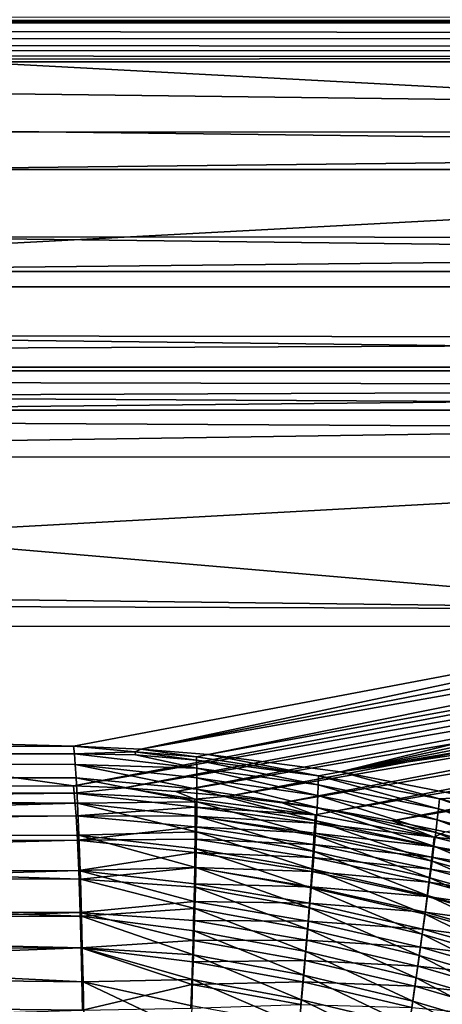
# Model space of a CAD drawing. Header units: metres. Extents: x -901 to 901, y -486 to 401.
# Tile 319 of 366: x 432 to 464, y 266 to 340. Entities that reach past the tile are written whole.
import ezdxf

# ---------------------------------------------------------------- set-up
doc = ezdxf.new("R2010")
doc.units = ezdxf.units.M

msp = doc.modelspace()

# ---------------------------------------------------------------- linework, layer by layer
at = {"layer": 'top0'}
for points in [[(0.734328, 339.827301, -29.544678), (699.821045, 339.827301, -29.544678), (0.734328, 389.60788, -0.803848)], [(699.821045, 339.827301, -29.544678), (700.734314, 389.60788, -0.803848), (0.734328, 389.60788, -0.803848)], [(699.821045, 340.363281, -33.032032), (699.821045, 339.873474, -34.248688), (0.734328, 340.140503, -33.411907)], [(0.734328, 340.140503, -33.411907), (699.821045, 339.873474, -34.248688), (0.734328, 339.873474, -34.248688)], [(0.734328, 331.784698, -85.378685), (0.734328, 339.873474, -34.248688), (665.571472, 331.578125, -86.723228)], [(0.734328, 339.873474, -34.248688), (699.821045, 339.873474, -34.248688), (665.571472, 331.578125, -86.723228)], [(699.821045, 338.761719, -30.328711), (0.734328, 339.827301, -29.544678), (0.734328, 338.448273, -30.640034)], [(699.821045, 338.761719, -30.328711), (699.821045, 339.827301, -29.544678), (0.734328, 339.827301, -29.544678)], [(699.821045, 337.89444, -31.327679), (699.821045, 338.761719, -30.328711), (0.734328, 338.448273, -30.640034)], [(699.821045, 337.89444, -31.327679), (0.734328, 338.448273, -30.640034), (0.734328, 337.447784, -32.089329)], [(699.821045, 337.267792, -32.492775), (699.821045, 337.89444, -31.327679), (0.734328, 337.447784, -32.089329)], [(699.821045, 337.267792, -32.492775), (0.734328, 337.447784, -32.089329), (0.734328, 336.912384, -33.767075)], [(699.821045, 336.912384, -33.767075), (699.821045, 337.267792, -32.492775), (0.734328, 336.912384, -33.767075)], [(699.821045, 336.912384, -33.767075), (0.734328, 336.912384, -33.767075), (666.453735, 328.820679, -84.915321)], [(0.734328, 336.912384, -33.767075), (0.734328, 328.82077, -84.914734), (666.453735, 328.820679, -84.915321)], [(0.734328, 331.784698, -85.378685), (665.571472, 331.578125, -86.723228), (0.734328, 324.139069, -136.580261)], [(665.571472, 331.578125, -86.723228), (630.554199, 323.576904, -140.468933), (0.734328, 324.139069, -136.580261)], [(666.453735, 328.820679, -84.915321), (0.734328, 328.82077, -84.914734), (633.091248, 321.170898, -136.144333)], [(0.734328, 328.82077, -84.914734), (0.734328, 321.171021, -136.143509), (633.091248, 321.170898, -136.144333)], [(0.734328, 324.139069, -136.580261), (630.554199, 323.576904, -140.468933), (0.734328, 316.937622, -187.84668)], [(630.554199, 323.576904, -140.468933), (595.541077, 316.06485, -194.287888), (0.734328, 316.937622, -187.84668)], [(633.091248, 321.170898, -136.144333), (0.734328, 321.171021, -136.143509), (599.733826, 313.965912, -187.435684)], [(0.734328, 321.171021, -136.143509), (0.734328, 313.966003, -187.435089), (599.733826, 313.965912, -187.435684)], [(0.734328, 316.937622, -187.84668), (595.541077, 316.06485, -194.287888), (0.734328, 313.707611, -211.955231)], [(595.541077, 316.06485, -194.287888), (584.056824, 313.707733, -211.954468), (0.734328, 313.707611, -211.955231)], [(599.733826, 313.965912, -187.435684), (0.734328, 313.966003, -187.435089), (584.056824, 310.73349, -211.562149)], [(0.734328, 313.966003, -187.435089), (0.734328, 310.733368, -211.562912), (584.056824, 310.73349, -211.562149)], [(0.734328, 313.707611, -211.955231), (584.056824, 313.707733, -211.954468), (578.034119, 312.492645, -221.222198)], [(578.034119, 312.492645, -221.222198), (0.734328, 310.181213, -239.17215), (0.734328, 313.707611, -211.955231)], [(350.282684, 310.181213, -239.17215), (0.734328, 310.181213, -239.17215), (578.034119, 312.492645, -221.222198)], [(560.528931, 309.042908, -248.173615), (350.282684, 310.181213, -239.17215), (578.034119, 312.492645, -221.222198)], [(584.056824, 310.73349, -211.562149), (0.734328, 310.733368, -211.562912), (350.282684, 307.274475, -238.791977)], [(566.378906, 307.201416, -238.782684), (584.056824, 310.73349, -211.562149), (350.282684, 307.274475, -238.791977)], [(350.282684, 297.506622, -341.928955), (350.282684, 310.181213, -239.17215), (560.528931, 309.042908, -248.173615)], [(490.487152, 295.774933, -356.032349), (350.282684, 297.506622, -341.928955), (560.528931, 309.042908, -248.173615)], [(350.282684, 294.523712, -341.562531), (499.646088, 294.489014, -341.558258), (350.282684, 307.274475, -238.791977)], [(350.282684, 307.274475, -238.791977), (499.646088, 294.489014, -341.558258), (566.378906, 307.201416, -238.782684)], [(0.734328, 284.889893, -444.684113), (0.734328, 297.506622, -341.928955), (436.16037, 285.503845, -439.683838)], [(436.16037, 285.503845, -439.683838), (0.734328, 297.506622, -341.928955), (490.487152, 295.774933, -356.032349)], [(0.734328, 297.506622, -341.928955), (350.282684, 297.506622, -341.928955), (490.487152, 295.774933, -356.032349)], [(436.16037, 285.503845, -439.683838), (490.487152, 295.774933, -356.032349), (441.235718, 285.274139, -440.829742)], [(490.487152, 295.774933, -356.032349), (494.937469, 295.728058, -355.978729), (441.235718, 285.274139, -440.829742)], [(441.235718, 285.274139, -440.829742), (494.937469, 295.728058, -355.978729), (499.383484, 295.574249, -355.924744)], [(499.383484, 295.574249, -355.924744), (446.278656, 284.873779, -441.943024), (441.235718, 285.274139, -440.829742)], [(503.822571, 295.313507, -355.870361), (446.278656, 284.873779, -441.943024), (499.383484, 295.574249, -355.924744)], [(446.278656, 284.873779, -441.943024), (503.822571, 295.313507, -355.870361), (456.245483, 283.58139, -444.066681)], [(503.822571, 295.313507, -355.870361), (508.252045, 294.945862, -355.815704), (456.245483, 283.58139, -444.066681)], [(350.97168, 282.3349, -440.876343), (436.16037, 282.526184, -439.318207), (350.282684, 294.523712, -341.562531)], [(436.16037, 282.526184, -439.318207), (499.646088, 294.489014, -341.558258), (350.282684, 294.523712, -341.562531)], [(494.89975, 292.7724, -355.458282), (499.646088, 294.489014, -341.558258), (436.16037, 282.526184, -439.318207)], [(456.245483, 283.58139, -444.066681), (508.252045, 294.945862, -355.815704), (512.669312, 294.471436, -355.760773)], [(456.245483, 283.58139, -444.066681), (512.669312, 294.471436, -355.760773), (517.071716, 293.890411, -355.705627)], [(456.245483, 283.58139, -444.066681), (517.071716, 293.890411, -355.705627), (521.456665, 293.203033, -355.65033)], [(466.016052, 281.670502, -446.044952), (456.245483, 283.58139, -444.066681), (521.456665, 293.203033, -355.65033)], [(436.16037, 282.526184, -439.318207), (439.969177, 282.372925, -440.151886), (494.89975, 292.7724, -355.458282)], [(439.969177, 282.372925, -440.151886), (499.239929, 292.630249, -355.359833), (494.89975, 292.7724, -355.458282)], [(439.969177, 282.372925, -440.151886), (443.851227, 282.113922, -440.986816), (499.239929, 292.630249, -355.359833)], [(443.851227, 282.113922, -440.986816), (503.575958, 292.384491, -355.261749), (499.239929, 292.630249, -355.359833)], [(443.851227, 282.113922, -440.986816), (447.810059, 281.743347, -441.822235), (503.575958, 292.384491, -355.261749)], [(503.575958, 292.384491, -355.261749), (447.810059, 281.743347, -441.822235), (507.904846, 292.0354, -355.164032)], [(507.904846, 292.0354, -355.164032), (447.810059, 281.743347, -441.822235), (451.84906, 281.2547, -442.657562)], [(507.904846, 292.0354, -355.164032), (451.84906, 281.2547, -442.657562), (512.223755, 291.583099, -355.066742)], [(451.84906, 281.2547, -442.657562), (455.971893, 280.640747, -443.491974), (512.223755, 291.583099, -355.066742)], [(512.223755, 291.583099, -355.066742), (455.971893, 280.640747, -443.491974), (516.530212, 291.02771, -354.970001)], [(455.971893, 280.640747, -443.491974), (460.133179, 279.902985, -444.314972), (516.530212, 291.02771, -354.970001)], [(516.530212, 291.02771, -354.970001), (460.133179, 279.902985, -444.314972), (520.822083, 290.369324, -354.873901)], [(460.133179, 279.902985, -444.314972), (464.112976, 279.08609, -445.083496), (520.822083, 290.369324, -354.873901)], [(243.830444, 285.09613, -443.004456), (0.734328, 284.889893, -444.684113), (436.16037, 285.503845, -439.683838)], [(243.830444, 285.09613, -443.004456), (436.16037, 285.503845, -439.683838), (436.232239, 284.926239, -443.441681)], [(436.232239, 284.926239, -443.441681), (436.16037, 285.503845, -439.683838), (440.799957, 285.086487, -442.098724)], [(440.799957, 285.086487, -442.098724), (436.16037, 285.503845, -439.683838), (441.235718, 285.274139, -440.829742)], [(243.715302, 284.163269, -448.52597), (243.830444, 285.09613, -443.004456), (436.232239, 284.926239, -443.441681)], [(436.232239, 284.926239, -443.441681), (436.302429, 284.139862, -447.084656), (243.715302, 284.163269, -448.52597)], [(440.818695, 284.846558, -443.464355), (436.232239, 284.926239, -443.441681), (440.799957, 285.086487, -442.098724)], [(436.302429, 284.139862, -447.084656), (436.232239, 284.926239, -443.441681), (445.4375, 283.848755, -447.119324)], [(436.232239, 284.926239, -443.441681), (440.818695, 284.846558, -443.464355), (445.4375, 283.848755, -447.119324)], [(440.799957, 285.086487, -442.098724), (441.235718, 285.274139, -440.829742), (445.411469, 284.718231, -443.101013)], [(440.818695, 284.846558, -443.464355), (440.799957, 285.086487, -442.098724), (445.421753, 284.458099, -444.445465)], [(445.421753, 284.458099, -444.445465), (440.799957, 285.086487, -442.098724), (445.411469, 284.718231, -443.101013)], [(445.4375, 283.848755, -447.119324), (440.818695, 284.846558, -443.464355), (445.421753, 284.458099, -444.445465)], [(445.411469, 284.718231, -443.101013), (441.235718, 285.274139, -440.829742), (446.278656, 284.873779, -441.943024)], [(454.592987, 283.273041, -446.335358), (445.411469, 284.718231, -443.101013), (446.278656, 284.873779, -441.943024)], [(445.421753, 284.458099, -444.445465), (445.411469, 284.718231, -443.101013), (454.592987, 283.273041, -446.335358)], [(446.278656, 284.873779, -441.943024), (456.245483, 283.58139, -444.066681), (454.592987, 283.273041, -446.335358)], [(243.79866, 282.737122, -453.956512), (243.715302, 284.163269, -448.52597), (436.372101, 283.138306, -450.674438)], [(243.715302, 284.163269, -448.52597), (436.302429, 284.139862, -447.084656), (436.372101, 283.138306, -450.674438)], [(436.372101, 283.138306, -450.674438), (436.302429, 284.139862, -447.084656), (445.449524, 282.28009, -452.385956)], [(445.449524, 282.28009, -452.385956), (436.302429, 284.139862, -447.084656), (445.446747, 283.122101, -449.768127)], [(436.302429, 284.139862, -447.084656), (445.4375, 283.848755, -447.119324), (445.446747, 283.122101, -449.768127)], [(445.4375, 283.848755, -447.119324), (445.421753, 284.458099, -444.445465), (454.566132, 282.595795, -448.923615)], [(454.566132, 282.595795, -448.923615), (445.421753, 284.458099, -444.445465), (454.592987, 283.273041, -446.335358)], [(445.446747, 283.122101, -449.768127), (445.4375, 283.848755, -447.119324), (454.526917, 281.808319, -451.484436)], [(454.526917, 281.808319, -451.484436), (445.4375, 283.848755, -447.119324), (454.566132, 282.595795, -448.923615)], [(463.594757, 280.81427, -450.624908), (454.566132, 282.595795, -448.923615), (454.592987, 283.273041, -446.335358)], [(456.245483, 283.58139, -444.066681), (463.670349, 281.548553, -448.119812), (454.592987, 283.273041, -446.335358)], [(454.592987, 283.273041, -446.335358), (463.670349, 281.548553, -448.119812), (463.594757, 280.81427, -450.624908)], [(456.245483, 283.58139, -444.066681), (466.016052, 281.670502, -446.044952), (463.670349, 281.548553, -448.119812)], [(243.79866, 282.737122, -453.956512), (436.372101, 283.138306, -450.674438), (436.476196, 281.219116, -455.983551)], [(243.880829, 280.831604, -459.247711), (243.79866, 282.737122, -453.956512), (436.476196, 281.219116, -455.983551)], [(436.16037, 282.526184, -439.318207), (350.97168, 282.3349, -440.876343), (436.228851, 281.975739, -442.898987)], [(436.16037, 282.526184, -439.318207), (436.228851, 281.975739, -442.898987), (439.969177, 282.372925, -440.151886)], [(436.476196, 281.219116, -455.983551), (436.372101, 283.138306, -450.674438), (445.44574, 281.324493, -454.966858)], [(445.44574, 281.324493, -454.966858), (436.372101, 283.138306, -450.674438), (445.449524, 282.28009, -452.385956)], [(445.449524, 282.28009, -452.385956), (445.446747, 283.122101, -449.768127), (454.475433, 280.912506, -454.012299)], [(454.475433, 280.912506, -454.012299), (445.446747, 283.122101, -449.768127), (454.526917, 281.808319, -451.484436)], [(463.50177, 279.976593, -453.100586), (454.526917, 281.808319, -451.484436), (454.566132, 282.595795, -448.923615)], [(463.50177, 279.976593, -453.100586), (454.566132, 282.595795, -448.923615), (463.594757, 280.81427, -450.624908)], [(350.97168, 282.3349, -440.876343), (243.720795, 281.230286, -447.896118), (436.228851, 281.975739, -442.898987)], [(436.228851, 281.975739, -442.898987), (243.720795, 281.230286, -447.896118), (243.800186, 279.872375, -453.066772)], [(436.361969, 280.273895, -449.782867), (436.228851, 281.975739, -442.898987), (243.800186, 279.872375, -453.066772)], [(436.228851, 281.975739, -442.898987), (445.288177, 281.520111, -443.853363), (439.969177, 282.372925, -440.151886)], [(445.288177, 281.520111, -443.853363), (436.228851, 281.975739, -442.898987), (445.30304, 280.939667, -446.398956)], [(436.228851, 281.975739, -442.898987), (436.361969, 280.273895, -449.782867), (445.30304, 280.939667, -446.398956)], [(445.288177, 281.520111, -443.853363), (443.851227, 282.113922, -440.986816), (439.969177, 282.372925, -440.151886)], [(447.810059, 281.743347, -441.822235), (443.851227, 282.113922, -440.986816), (445.288177, 281.520111, -443.853363)], [(454.328491, 280.363098, -445.652985), (447.810059, 281.743347, -441.822235), (445.288177, 281.520111, -443.853363)], [(445.44574, 281.324493, -454.966858), (445.449524, 282.28009, -452.385956), (454.411835, 279.910217, -456.50177)], [(454.411835, 279.910217, -456.50177), (445.449524, 282.28009, -452.385956), (454.475433, 280.912506, -454.012299)], [(451.84906, 281.2547, -442.657562), (447.810059, 281.743347, -441.822235), (454.328491, 280.363098, -445.652985)], [(454.475433, 280.912506, -454.012299), (454.526917, 281.808319, -451.484436), (463.391602, 279.037476, -455.541809)], [(463.391602, 279.037476, -455.541809), (454.526917, 281.808319, -451.484436), (463.50177, 279.976593, -453.100586)], [(243.880829, 280.831604, -459.247711), (436.476196, 281.219116, -455.983551), (340.261688, 278.630859, -462.819794)], [(436.476196, 281.219116, -455.983551), (436.577698, 278.829712, -461.098785), (340.261688, 278.630859, -462.819794)], [(445.435455, 280.257233, -457.504822), (436.476196, 281.219116, -455.983551), (445.44574, 281.324493, -454.966858)], [(436.577698, 278.829712, -461.098785), (436.476196, 281.219116, -455.983551), (445.41864, 279.080139, -459.993927)], [(436.476196, 281.219116, -455.983551), (445.435455, 280.257233, -457.504822), (445.41864, 279.080139, -459.993927)], [(454.328491, 280.363098, -445.652985), (445.288177, 281.520111, -443.853363), (445.30304, 280.939667, -446.398956)], [(445.435455, 280.257233, -457.504822), (445.44574, 281.324493, -454.966858), (454.336212, 278.803345, -458.947357)], [(454.336212, 278.803345, -458.947357), (445.44574, 281.324493, -454.966858), (454.411835, 279.910217, -456.50177)], [(455.971893, 280.640747, -443.491974), (451.84906, 281.2547, -442.657562), (454.328491, 280.363098, -445.652985)], [(463.670349, 281.548553, -448.119812), (472.492859, 278.52594, -452.216187), (463.594757, 280.81427, -450.624908)], [(466.016052, 281.670502, -446.044952), (472.621979, 279.306519, -449.791107), (463.670349, 281.548553, -448.119812)], [(463.670349, 281.548553, -448.119812), (472.621979, 279.306519, -449.791107), (472.492859, 278.52594, -452.216187)], [(436.361969, 280.273895, -449.782867), (243.800186, 279.872375, -453.066772), (243.878418, 278.058044, -458.104736)], [(436.46106, 278.446533, -454.837891), (436.361969, 280.273895, -449.782867), (243.878418, 278.058044, -458.104736)], [(445.30304, 280.939667, -446.398956), (436.361969, 280.273895, -449.782867), (445.311676, 280.247589, -448.920715)], [(445.311676, 280.247589, -448.920715), (436.361969, 280.273895, -449.782867), (445.314117, 279.445679, -451.412964)], [(436.361969, 280.273895, -449.782867), (436.46106, 278.446533, -454.837891), (445.314117, 279.445679, -451.412964)], [(454.328491, 280.363098, -445.652985), (445.30304, 280.939667, -446.398956), (454.302612, 279.717865, -448.116852)], [(454.302612, 279.717865, -448.116852), (445.30304, 280.939667, -446.398956), (445.311676, 280.247589, -448.920715)], [(463.276154, 278.674255, -447.351044), (454.328491, 280.363098, -445.652985), (454.302612, 279.717865, -448.116852)], [(455.971893, 280.640747, -443.491974), (454.328491, 280.363098, -445.652985), (463.276154, 278.674255, -447.351044)], [(463.264465, 277.998749, -457.943542), (454.411835, 279.910217, -456.50177), (454.475433, 280.912506, -454.012299)], [(454.475433, 280.912506, -454.012299), (463.391602, 279.037476, -455.541809), (463.264465, 277.998749, -457.943542)], [(460.133179, 279.902985, -444.314972), (455.971893, 280.640747, -443.491974), (463.276154, 278.674255, -447.351044)], [(472.342041, 277.648621, -454.610291), (463.50177, 279.976593, -453.100586), (463.594757, 280.81427, -450.624908)], [(463.594757, 280.81427, -450.624908), (472.492859, 278.52594, -452.216187), (472.342041, 277.648621, -454.610291)], [(454.264923, 278.967712, -450.554535), (445.311676, 280.247589, -448.920715), (445.314117, 279.445679, -451.412964)], [(454.264923, 278.967712, -450.554535), (454.302612, 279.717865, -448.116852), (445.311676, 280.247589, -448.920715)], [(445.41864, 279.080139, -459.993927), (445.435455, 280.257233, -457.504822), (454.248627, 277.593811, -461.343567)], [(454.248627, 277.593811, -461.343567), (445.435455, 280.257233, -457.504822), (454.336212, 278.803345, -458.947357)], [(454.302612, 279.717865, -448.116852), (454.264923, 278.967712, -450.554535), (463.203735, 277.97464, -449.735535)], [(463.203735, 277.97464, -449.735535), (463.276154, 278.674255, -447.351044), (454.302612, 279.717865, -448.116852)], [(454.336212, 278.803345, -458.947357), (454.411835, 279.910217, -456.50177), (463.120575, 276.862305, -460.30072)], [(463.120575, 276.862305, -460.30072), (454.411835, 279.910217, -456.50177), (463.264465, 277.998749, -457.943542)], [(463.276154, 278.674255, -447.351044), (464.112976, 279.08609, -445.083496), (460.133179, 279.902985, -444.314972)], [(472.169861, 276.676453, -456.968781), (463.391602, 279.037476, -455.541809), (463.50177, 279.976593, -453.100586)], [(472.169861, 276.676453, -456.968781), (463.50177, 279.976593, -453.100586), (472.342041, 277.648621, -454.610291)], [(340.261688, 278.630859, -462.819794), (436.577698, 278.829712, -461.098785), (436.690247, 275.525116, -466.688812)], [(445.314117, 279.445679, -451.412964), (436.46106, 278.446533, -454.837891), (445.310333, 278.535645, -453.869995)], [(436.577698, 278.829712, -461.098785), (445.41864, 279.080139, -459.993927), (445.395264, 277.795074, -462.428162)], [(436.690247, 275.525116, -466.688812), (436.577698, 278.829712, -461.098785), (445.365356, 276.404144, -464.801971)], [(445.365356, 276.404144, -464.801971), (436.577698, 278.829712, -461.098785), (445.395264, 277.795074, -462.428162)], [(445.314117, 279.445679, -451.412964), (445.310333, 278.535645, -453.869995), (454.215576, 278.114471, -452.960876)], [(454.215576, 278.114471, -452.960876), (454.264923, 278.967712, -450.554535), (445.314117, 279.445679, -451.412964)], [(445.395264, 277.795074, -462.428162), (445.41864, 279.080139, -459.993927), (454.149261, 276.283508, -463.684967)], [(454.149261, 276.283508, -463.684967), (445.41864, 279.080139, -459.993927), (454.248627, 277.593811, -461.343567)], [(463.114685, 277.176666, -452.091949), (454.264923, 278.967712, -450.554535), (454.215576, 278.114471, -452.960876)], [(462.960175, 275.630096, -462.608337), (454.248627, 277.593811, -461.343567), (454.336212, 278.803345, -458.947357)], [(454.264923, 278.967712, -450.554535), (463.114685, 277.176666, -452.091949), (463.203735, 277.97464, -449.735535)], [(463.120575, 276.862305, -460.30072), (462.960175, 275.630096, -462.608337), (454.336212, 278.803345, -458.947357)], [(463.391602, 279.037476, -455.541809), (471.976654, 275.611237, -459.287018), (463.264465, 277.998749, -457.943542)], [(468.145172, 278.146912, -445.843018), (464.112976, 279.08609, -445.083496), (463.276154, 278.674255, -447.351044)], [(471.976654, 275.611237, -459.287018), (463.391602, 279.037476, -455.541809), (472.169861, 276.676453, -456.968781)], [(436.46106, 278.446533, -454.837891), (243.878418, 278.058044, -458.104736), (340.249023, 275.971863, -461.430695)], [(436.557739, 276.171478, -459.708313), (436.46106, 278.446533, -454.837891), (340.249023, 275.971863, -461.430695)], [(340.352875, 275.800964, -467.68927), (340.261688, 278.630859, -462.819794), (436.690247, 275.525116, -466.688812)], [(436.46106, 278.446533, -454.837891), (445.300323, 277.519318, -456.286194), (445.310333, 278.535645, -453.869995)], [(436.46106, 278.446533, -454.837891), (436.557739, 276.171478, -459.708313), (445.300323, 277.519318, -456.286194)], [(445.310333, 278.535645, -453.869995), (445.300323, 277.519318, -456.286194), (454.154602, 277.159882, -455.330627)], [(445.310333, 278.535645, -453.869995), (454.154602, 277.159882, -455.330627), (454.215576, 278.114471, -452.960876)], [(454.215576, 278.114471, -452.960876), (454.154602, 277.159882, -455.330627), (463.009216, 276.282104, -454.415588)], [(463.009216, 276.282104, -454.415588), (463.114685, 277.176666, -452.091949), (454.215576, 278.114471, -452.960876)], [(472.100098, 276.47522, -448.940277), (463.276154, 278.674255, -447.351044), (463.203735, 277.97464, -449.735535)], [(472.100098, 276.47522, -448.940277), (468.145172, 278.146912, -445.843018), (463.276154, 278.674255, -447.351044)], [(436.557739, 276.171478, -459.708313), (445.284058, 276.398407, -458.655853), (445.300323, 277.519318, -456.286194)], [(445.300323, 277.519318, -456.286194), (445.284058, 276.398407, -458.655853), (454.082153, 276.105774, -457.6586)], [(445.300323, 277.519318, -456.286194), (454.082153, 276.105774, -457.6586), (454.154602, 277.159882, -455.330627)], [(445.365356, 276.404144, -464.801971), (445.395264, 277.795074, -462.428162), (454.038177, 274.874512, -465.966339)], [(454.038177, 274.874512, -465.966339), (445.395264, 277.795074, -462.428162), (454.149261, 276.283508, -463.684967)], [(454.149261, 276.283508, -463.684967), (454.248627, 277.593811, -461.343567), (462.783447, 274.303986, -464.861359)], [(462.783447, 274.303986, -464.861359), (454.248627, 277.593811, -461.343567), (462.960175, 275.630096, -462.608337)], [(463.203735, 277.97464, -449.735535), (463.114685, 277.176666, -452.091949), (471.976501, 275.731537, -451.248383)], [(471.762726, 274.454926, -461.560333), (463.120575, 276.862305, -460.30072), (463.264465, 277.998749, -457.943542)], [(471.976501, 275.731537, -451.248383), (472.100098, 276.47522, -448.940277), (463.203735, 277.97464, -449.735535)], [(463.264465, 277.998749, -457.943542), (471.976654, 275.611237, -459.287018), (471.762726, 274.454926, -461.560333)], [(454.154602, 277.159882, -455.330627), (454.082153, 276.105774, -457.6586), (462.887573, 275.292816, -456.701569)], [(454.154602, 277.159882, -455.330627), (462.887573, 275.292816, -456.701569), (463.009216, 276.282104, -454.415588)], [(471.528442, 273.209351, -463.784119), (462.960175, 275.630096, -462.608337), (463.120575, 276.862305, -460.30072)], [(471.832214, 274.895813, -453.527008), (463.114685, 277.176666, -452.091949), (463.009216, 276.282104, -454.415588)], [(463.114685, 277.176666, -452.091949), (471.832214, 274.895813, -453.527008), (471.976501, 275.731537, -451.248383)], [(471.762726, 274.454926, -461.560333), (471.528442, 273.209351, -463.784119), (463.120575, 276.862305, -460.30072)], [(436.557739, 276.171478, -459.708313), (340.249023, 275.971863, -461.430695), (340.335846, 273.277374, -466.067139)], [(436.664856, 273.025452, -465.030182), (436.557739, 276.171478, -459.708313), (340.335846, 273.277374, -466.067139)], [(436.557739, 276.171478, -459.708313), (445.261566, 275.174774, -460.973297), (445.284058, 276.398407, -458.655853)], [(436.664856, 273.025452, -465.030182), (445.232819, 273.850342, -463.233154), (436.557739, 276.171478, -459.708313)], [(445.232819, 273.850342, -463.233154), (445.261566, 275.174774, -460.973297), (436.557739, 276.171478, -459.708313)], [(445.32901, 274.910522, -467.111084), (436.690247, 275.525116, -466.688812), (445.365356, 276.404144, -464.801971)], [(445.261566, 275.174774, -460.973297), (453.998322, 274.953949, -459.939545), (445.284058, 276.398407, -458.655853)], [(445.284058, 276.398407, -458.655853), (453.998322, 274.953949, -459.939545), (454.082153, 276.105774, -457.6586)], [(445.32901, 274.910522, -467.111084), (445.365356, 276.404144, -464.801971), (453.91568, 273.369812, -468.183899)], [(453.91568, 273.369812, -468.183899), (445.365356, 276.404144, -464.801971), (454.038177, 274.874512, -465.966339)], [(454.082153, 276.105774, -457.6586), (453.998322, 274.953949, -459.939545), (462.749939, 274.210541, -458.94516)], [(462.590698, 272.886017, -467.055023), (454.038177, 274.874512, -465.966339), (454.149261, 276.283508, -463.684967)], [(454.082153, 276.105774, -457.6586), (462.749939, 274.210541, -458.94516), (462.887573, 275.292816, -456.701569)], [(462.783447, 274.303986, -464.861359), (462.590698, 272.886017, -467.055023), (454.149261, 276.283508, -463.684967)], [(463.009216, 276.282104, -454.415588), (462.887573, 275.292816, -456.701569), (471.667572, 273.969818, -455.771698)], [(471.667572, 273.969818, -455.771698), (471.832214, 274.895813, -453.527008), (463.009216, 276.282104, -454.415588)], [(340.440094, 272.546661, -472.281403), (340.352875, 275.800964, -467.68927), (436.769562, 272.730377, -470.571411)], [(340.352875, 275.800964, -467.68927), (436.690247, 275.525116, -466.688812), (436.769562, 272.730377, -470.571411)], [(436.769562, 272.730377, -470.571411), (436.690247, 275.525116, -466.688812), (445.286285, 273.317566, -469.351654)], [(436.690247, 275.525116, -466.688812), (445.32901, 274.910522, -467.111084), (445.286285, 273.317566, -469.351654)], [(445.261566, 275.174774, -460.973297), (445.232819, 273.850342, -463.233154), (453.903229, 273.706207, -462.168304)], [(453.903229, 273.706207, -462.168304), (453.998322, 274.953949, -459.939545), (445.261566, 275.174774, -460.973297)], [(462.887573, 275.292816, -456.701569), (462.749939, 274.210541, -458.94516), (471.482819, 272.955353, -457.978058)], [(471.274109, 271.876404, -465.953735), (462.783447, 274.303986, -464.861359), (462.960175, 275.630096, -462.608337)], [(462.887573, 275.292816, -456.701569), (471.482819, 272.955353, -457.978058), (471.667572, 273.969818, -455.771698)], [(471.528442, 273.209351, -463.784119), (471.274109, 271.876404, -465.953735), (462.960175, 275.630096, -462.608337)], [(445.286285, 273.317566, -469.351654), (445.32901, 274.910522, -467.111084), (453.782043, 271.772644, -470.334076)], [(453.782043, 271.772644, -470.334076), (445.32901, 274.910522, -467.111084), (453.91568, 273.369812, -468.183899)], [(462.596527, 273.03714, -461.141571), (453.998322, 274.953949, -459.939545), (453.903229, 273.706207, -462.168304)], [(453.91568, 273.369812, -468.183899), (454.038177, 274.874512, -465.966339), (462.382263, 271.379089, -469.185822)], [(453.998322, 274.953949, -459.939545), (462.596527, 273.03714, -461.141571), (462.749939, 274.210541, -458.94516)], [(454.038177, 274.874512, -465.966339), (462.590698, 272.886017, -467.055023), (462.382263, 271.379089, -469.185822)], [(445.197937, 272.428131, -465.431458), (445.232819, 273.850342, -463.233154), (436.664856, 273.025452, -465.030182)], [(453.796936, 272.364563, -464.339935), (445.232819, 273.850342, -463.233154), (445.197937, 272.428131, -465.431458)], [(445.232819, 273.850342, -463.233154), (453.796936, 272.364563, -464.339935), (453.903229, 273.706207, -462.168304)], [(453.903229, 273.706207, -462.168304), (453.796936, 272.364563, -464.339935), (462.427582, 271.774384, -463.28598)], [(462.427582, 271.774384, -463.28598), (462.596527, 273.03714, -461.141571), (453.903229, 273.706207, -462.168304)], [(471.000122, 270.45813, -468.064789), (462.590698, 272.886017, -467.055023), (462.783447, 274.303986, -464.861359)], [(462.749939, 274.210541, -458.94516), (462.596527, 273.03714, -461.141571), (471.278351, 271.854187, -460.141663)], [(462.749939, 274.210541, -458.94516), (471.278351, 271.854187, -460.141663), (471.482819, 272.955353, -457.978058)], [(471.274109, 271.876404, -465.953735), (471.000122, 270.45813, -468.064789), (462.783447, 274.303986, -464.861359)], [(436.664856, 273.025452, -465.030182), (340.335846, 273.277374, -466.067139), (340.418884, 270.178833, -470.439514)], [(436.740387, 270.364044, -468.727631), (436.664856, 273.025452, -465.030182), (340.418884, 270.178833, -470.439514)], [(445.156952, 270.911377, -467.564484), (445.197937, 272.428131, -465.431458), (436.664856, 273.025452, -465.030182)], [(436.664856, 273.025452, -465.030182), (436.740387, 270.364044, -468.727631), (445.156952, 270.911377, -467.564484)], [(436.769562, 272.730377, -470.571411), (445.286285, 273.317566, -469.351654), (445.237335, 271.628632, -471.519806)], [(445.237335, 271.628632, -471.519806), (445.286285, 273.317566, -469.351654), (453.637512, 270.086151, -472.413391)], [(453.637512, 270.086151, -472.413391), (445.286285, 273.317566, -469.351654), (453.782043, 271.772644, -470.334076)], [(462.158661, 269.786163, -471.250549), (453.782043, 271.772644, -470.334076), (453.91568, 273.369812, -468.183899)], [(462.382263, 271.379089, -469.185822), (462.158661, 269.786163, -471.250549), (453.91568, 273.369812, -468.183899)], [(462.590698, 272.886017, -467.055023), (470.70697, 268.957153, -470.114075), (462.382263, 271.379089, -469.185822)], [(471.054413, 270.668121, -462.258087), (462.596527, 273.03714, -461.141571), (462.427582, 271.774384, -463.28598)], [(462.590698, 272.886017, -467.055023), (471.000122, 270.45813, -468.064789), (470.70697, 268.957153, -470.114075)], [(462.596527, 273.03714, -461.141571), (471.054413, 270.668121, -462.258087), (471.278351, 271.854187, -460.141663)], [(436.769562, 272.730377, -470.571411), (436.828918, 270.352386, -473.442017), (340.440094, 272.546661, -472.281403)], [(340.522736, 268.896362, -476.562286), (340.440094, 272.546661, -472.281403), (436.885895, 267.807922, -476.166229)], [(340.440094, 272.546661, -472.281403), (436.828918, 270.352386, -473.442017), (436.885895, 267.807922, -476.166229)], [(436.828918, 270.352386, -473.442017), (436.769562, 272.730377, -470.571411), (445.182251, 269.847168, -473.611664)], [(445.182251, 269.847168, -473.611664), (436.769562, 272.730377, -470.571411), (445.237335, 271.628632, -471.519806)], [(453.679749, 270.931824, -466.450775), (445.197937, 272.428131, -465.431458), (445.156952, 270.911377, -467.564484)], [(453.679749, 270.931824, -466.450775), (453.796936, 272.364563, -464.339935), (445.197937, 272.428131, -465.431458)], [(462.243286, 270.424255, -465.373871), (453.796936, 272.364563, -464.339935), (453.679749, 270.931824, -466.450775)], [(453.796936, 272.364563, -464.339935), (462.243286, 270.424255, -465.373871), (462.427582, 271.774384, -463.28598)], [(445.182251, 269.847168, -473.611664), (445.237335, 271.628632, -471.519806), (453.482391, 268.313568, -474.418274)], [(453.482391, 268.313568, -474.418274), (445.237335, 271.628632, -471.519806), (453.637512, 270.086151, -472.413391)], [(453.637512, 270.086151, -472.413391), (453.782043, 271.772644, -470.334076), (461.920258, 268.110291, -473.246002)], [(461.920258, 268.110291, -473.246002), (453.782043, 271.772644, -470.334076), (462.158661, 269.786163, -471.250549)], [(462.427582, 271.774384, -463.28598), (462.243286, 270.424255, -465.373871), (470.811371, 269.398956, -464.322906)], [(470.811371, 269.398956, -464.322906), (471.054413, 270.668121, -462.258087), (462.427582, 271.774384, -463.28598)], [(436.740387, 270.364044, -468.727631), (445.110046, 269.303314, -469.628571), (445.156952, 270.911377, -467.564484)], [(445.156952, 270.911377, -467.564484), (445.110046, 269.303314, -469.628571), (453.55191, 269.411072, -468.497498)], [(453.55191, 269.411072, -468.497498), (453.679749, 270.931824, -466.450775), (445.156952, 270.911377, -467.564484)], [(462.044067, 268.989441, -467.401947), (453.679749, 270.931824, -466.450775), (453.55191, 269.411072, -468.497498)], [(462.044067, 268.989441, -467.401947), (462.243286, 270.424255, -465.373871), (453.679749, 270.931824, -466.450775)], [(470.395264, 267.376343, -472.098633), (462.158661, 269.786163, -471.250549), (462.382263, 271.379089, -469.185822)], [(470.70697, 268.957153, -470.114075), (470.395264, 267.376343, -472.098633), (462.382263, 271.379089, -469.185822)], [(436.740387, 270.364044, -468.727631), (340.418884, 270.178833, -470.439514), (340.497589, 266.703217, -474.515503)], [(436.851135, 265.679138, -474.052673), (436.740387, 270.364044, -468.727631), (340.497589, 266.703217, -474.515503)], [(445.110046, 269.303314, -469.628571), (436.740387, 270.364044, -468.727631), (445.057251, 267.607117, -471.619995)], [(436.740387, 270.364044, -468.727631), (436.851135, 265.679138, -474.052673), (445.057251, 267.607117, -471.619995)], [(436.885895, 267.807922, -476.166229), (436.828918, 270.352386, -473.442017), (445.121124, 267.976532, -475.623352)], [(445.121124, 267.976532, -475.623352), (436.828918, 270.352386, -473.442017), (445.182251, 269.847168, -473.611664)], [(453.482391, 268.313568, -474.418274), (453.637512, 270.086151, -472.413391), (461.667511, 266.354431, -475.168915)], [(453.637512, 270.086151, -472.413391), (461.920258, 268.110291, -473.246002), (461.667511, 266.354431, -475.168915)], [(470.549561, 268.048584, -466.332031), (462.243286, 270.424255, -465.373871), (462.044067, 268.989441, -467.401947)], [(462.243286, 270.424255, -465.373871), (470.549561, 268.048584, -466.332031), (470.811371, 269.398956, -464.322906)], [(445.110046, 269.303314, -469.628571), (445.057251, 267.607117, -471.619995), (453.413696, 267.805359, -470.476746)], [(445.110046, 269.303314, -469.628571), (453.413696, 267.805359, -470.476746), (453.55191, 269.411072, -468.497498)], [(445.121124, 267.976532, -475.623352), (445.182251, 269.847168, -473.611664), (453.316986, 266.458099, -476.345215)], [(453.316986, 266.458099, -476.345215), (445.182251, 269.847168, -473.611664), (453.482391, 268.313568, -474.418274)], [(453.55191, 269.411072, -468.497498), (453.413696, 267.805359, -470.476746), (461.830322, 267.472809, -469.367096)], [(461.830322, 267.472809, -469.367096), (462.044067, 268.989441, -467.401947), (453.55191, 269.411072, -468.497498)], [(470.065552, 265.718536, -474.015533), (461.920258, 268.110291, -473.246002), (462.158661, 269.786163, -471.250549)], [(470.395264, 267.376343, -472.098633), (470.065552, 265.718536, -474.015533), (462.158661, 269.786163, -471.250549)], [(340.600128, 264.878418, -480.498047), (340.522736, 268.896362, -476.562286), (436.941589, 265.041138, -478.792328)], [(340.522736, 268.896362, -476.562286), (436.885895, 267.807922, -476.166229), (436.941589, 265.041138, -478.792328)], [(470.26947, 266.619537, -468.282349), (462.044067, 268.989441, -467.401947), (461.830322, 267.472809, -469.367096)], [(470.26947, 266.619537, -468.282349), (470.549561, 268.048584, -466.332031), (462.044067, 268.989441, -467.401947)], [(445.054077, 266.020081, -477.550995), (436.885895, 267.807922, -476.166229), (445.121124, 267.976532, -475.623352)], [(436.941589, 265.041138, -478.792328), (436.885895, 267.807922, -476.166229), (444.981171, 263.981232, -479.390717)], [(436.885895, 267.807922, -476.166229), (445.054077, 266.020081, -477.550995), (444.981171, 263.981232, -479.390717)], [(445.054077, 266.020081, -477.550995), (445.121124, 267.976532, -475.623352), (453.141541, 264.522949, -478.190674)], [(445.057251, 267.607117, -471.619995), (453.265381, 266.117676, -472.385132), (453.413696, 267.805359, -470.476746)], [(453.141541, 264.522949, -478.190674), (445.121124, 267.976532, -475.623352), (453.316986, 266.458099, -476.345215)], [(453.413696, 267.805359, -470.476746), (453.265381, 266.117676, -472.385132), (461.602509, 265.877258, -471.266296)], [(461.400879, 264.521667, -477.016144), (453.316986, 266.458099, -476.345215), (453.482391, 268.313568, -474.418274)], [(453.413696, 267.805359, -470.476746), (461.602509, 265.877258, -471.266296), (461.830322, 267.472809, -469.367096)], [(461.667511, 266.354431, -475.168915), (461.400879, 264.521667, -477.016144), (453.482391, 268.313568, -474.418274)], [(461.920258, 268.110291, -473.246002), (469.718384, 263.986572, -475.861816), (461.667511, 266.354431, -475.168915)], [(469.718384, 263.986572, -475.861816), (461.920258, 268.110291, -473.246002), (470.065552, 265.718536, -474.015533)], [(445.057251, 267.607117, -471.619995), (436.851135, 265.679138, -474.052673), (444.998718, 265.826019, -473.535126)], [(453.265381, 266.117676, -472.385132), (445.057251, 267.607117, -471.619995), (444.998718, 265.826019, -473.535126)], [(461.830322, 267.472809, -469.367096), (461.602509, 265.877258, -471.266296), (469.97168, 265.114563, -470.171021)], [(469.97168, 265.114563, -470.171021), (470.26947, 266.619537, -468.282349), (461.830322, 267.472809, -469.367096)], [(436.851135, 265.679138, -474.052673), (340.497589, 266.703217, -474.515503), (340.571289, 262.877563, -478.262939)], [(461.120789, 262.61496, -478.784393), (453.141541, 264.522949, -478.190674), (453.316986, 266.458099, -476.345215)], [(453.316986, 266.458099, -476.345215), (461.400879, 264.521667, -477.016144), (461.120789, 262.61496, -478.784393)], [(461.667511, 266.354431, -475.168915), (469.35437, 262.183258, -477.634552), (461.400879, 264.521667, -477.016144)], [(461.667511, 266.354431, -475.168915), (469.718384, 263.986572, -475.861816), (469.35437, 262.183258, -477.634552)]]:
    msp.add_3dface(points, dxfattribs=at)
at = {"layer": 'top0123'}
for points in [[(369.990051, 320, -540), (369.990051, 339.999969, -540), (745.137268, 319.999969, -540)], [(369.990051, 339.999969, -540), (745.137268, 339.999969, -540), (745.137268, 319.999969, -540)], [(369.990051, 339.999969, -520), (745.137268, 339.999969, -520), (369.990051, 339.999969, -540)], [(745.137268, 339.999969, -520), (745.137268, 339.999969, -540), (369.990051, 339.999969, -540)], [(745.137268, 319.999969, -520), (745.137268, 339.999969, -520), (369.990051, 320, -520)], [(745.137268, 339.999969, -520), (369.990051, 339.999969, -520), (369.990051, 320, -520)], [(369.990051, 320, -520), (369.990051, 320, -540), (745.137268, 319.999969, -520)], [(369.990051, 320, -540), (745.137268, 319.999969, -540), (745.137268, 319.999969, -520)]]:
    msp.add_3dface(points, dxfattribs=at)

doc.saveas('drawing.dxf')
